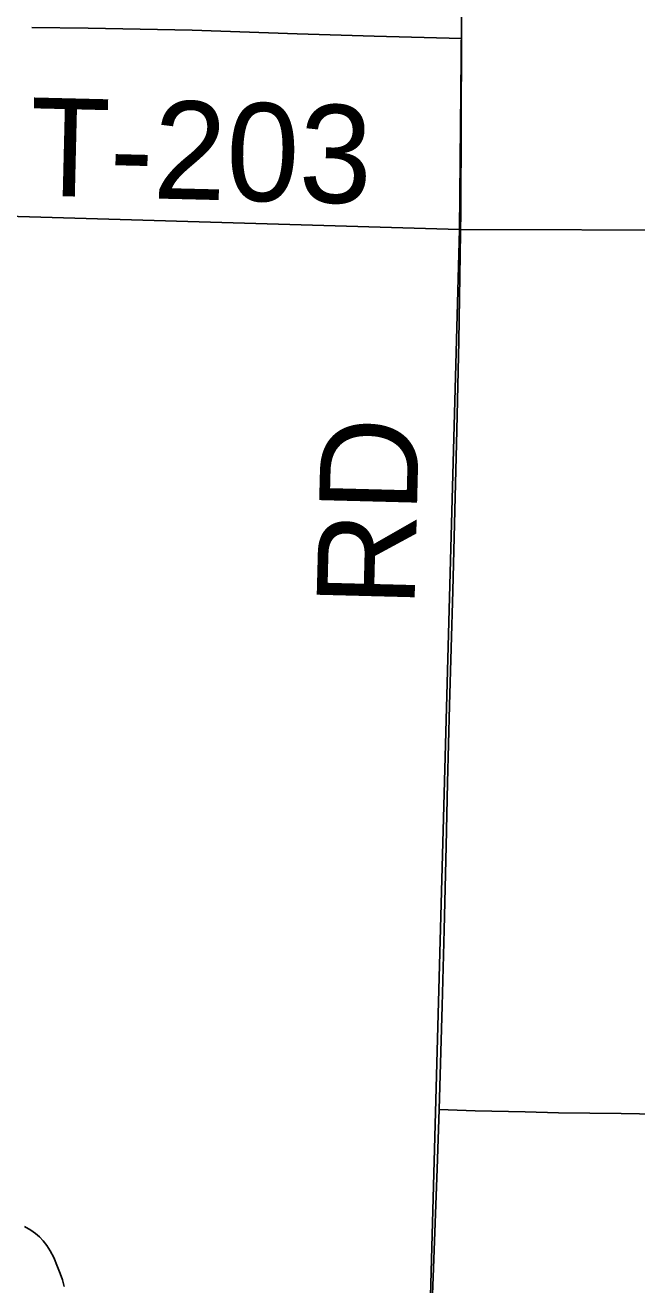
# Model space of a CAD drawing. Extents: x 2.4 to 73.1, y 4.5 to 25.6.
# Drawn here: x 34.9648 to 35.1421, y 23.7807 to 24.1457 of the extents above; entities that cross this region are included whole.
import ezdxf

# ---------------------------------------------------------------- set-up
doc = ezdxf.new("R2010")
doc.units = 0
for name, color, linetype in [('GM_X_County_Road', 7, 'Continuous'), ('GM_X_County_Road_Text', 7, 'Continuous'), ('GM_X_Major_River', 7, 'Continuous'), ('GM_X_Section', 7, 'Continuous'), ('GM_X_Township_Road', 7, 'Continuous'), ('GM_X_Township_Road_Text', 7, 'Continuous')]:
    doc.layers.add(name, color=color, linetype=linetype)

msp = doc.modelspace()

# ---------------------------------------------------------------- linework, layer by layer
at = {"layer": 'GM_X_County_Road'}
for points in [[(35.09128, 24.14186), (35.09132, 24.16798), (35.09153, 24.20124), (35.0916, 24.22331), (35.09159, 24.24508), (35.09162, 24.26372), (35.09161, 24.2746), (35.09174, 24.29977), (35.09191, 24.33459), (35.0921, 24.35976), (35.09226, 24.37903), (35.09238, 24.39887), (35.0926, 24.42561), (35.09294, 24.46073), (35.0931, 24.47689), (35.09343, 24.50922), (35.09357, 24.52849), (35.09383, 24.54621), (35.09425, 24.58474)], [(35.08481, 23.83153), (35.08568, 23.86154), (35.08624, 23.8836), (35.08686, 23.90785), (35.08724, 23.92618), (35.08787, 23.94854), (35.08875, 23.9818), (35.08993, 24.02841), (35.0905, 24.0542), (35.0911, 24.09182), (35.09128, 24.14186)], [(35.08072, 23.71139), (35.08127, 23.73605), (35.08215, 23.75777), (35.08255, 23.76802), (35.08314, 23.78293), (35.08421, 23.81432), (35.08481, 23.83153)]]:
    msp.add_lwpolyline(points, dxfattribs=at)
at = {"layer": 'GM_X_Major_River'}
msp.add_lwpolyline([(34.97614, 23.78019), (34.97562, 23.7821), (34.9749, 23.78401), (34.97419, 23.78593), (34.97312, 23.78861), (34.97203, 23.79054), (34.97112, 23.79208), (34.97001, 23.79344), (34.9689, 23.79461), (34.96779, 23.79558), (34.96648, 23.79657), (34.96461, 23.79756)], dxfattribs=at)
msp.add_lwpolyline([(34.97614, 23.78019), (34.97562, 23.7821), (34.9749, 23.78401), (34.97419, 23.78593), (34.97312, 23.78861), (34.97203, 23.79054), (34.97112, 23.79208), (34.97001, 23.79344), (34.9689, 23.79461), (34.96779, 23.79558), (34.96648, 23.79657), (34.96461, 23.79756)], dxfattribs=at)
at = {"layer": 'GM_X_Section'}
for points in [[(34.59249, 24.59493), (35.09559, 24.58561), (35.09073, 24.08656), (34.58869, 24.10135)], [(35.09559, 24.58561), (35.59489, 24.57543), (35.58661, 24.08517), (35.09073, 24.08656)], [(35.09073, 24.08656), (35.07727, 23.59263), (34.57374, 23.59967), (34.58869, 24.10135)], [(35.09073, 24.08656), (35.58661, 24.08517), (35.57563, 23.58341), (35.07727, 23.59263)]]:
    msp.add_lwpolyline(points, close=True, dxfattribs=at)
at = {"layer": 'GM_X_Township_Road'}
for points in [[(34.96675, 24.14508), (34.98308, 24.14487), (35.01325, 24.1443), (35.0437, 24.14328), (35.06597, 24.1426), (35.09128, 24.14186)], [(35.08481, 23.83153), (35.09527, 23.83115), (35.10975, 23.8308)], [(35.10975, 23.8308), (35.11947, 23.83057), (35.13756, 23.83033), (35.15367, 23.83007), (35.16753, 23.8301)]]:
    msp.add_lwpolyline(points, dxfattribs=at)

# ---------------------------------------------------------------- texts
at = {"layer": 'GM_X_County_Road_Text'}
msp.add_text('RD', height=0.028409, rotation=88.5184, dxfattribs=at).set_placement((35.07765, 23.97683))
at = {"layer": 'GM_X_Township_Road_Text'}
msp.add_text('T-203', height=0.028409, rotation=358.5952, dxfattribs=at).set_placement((34.96584, 24.09641))

doc.saveas('drawing.dxf')
